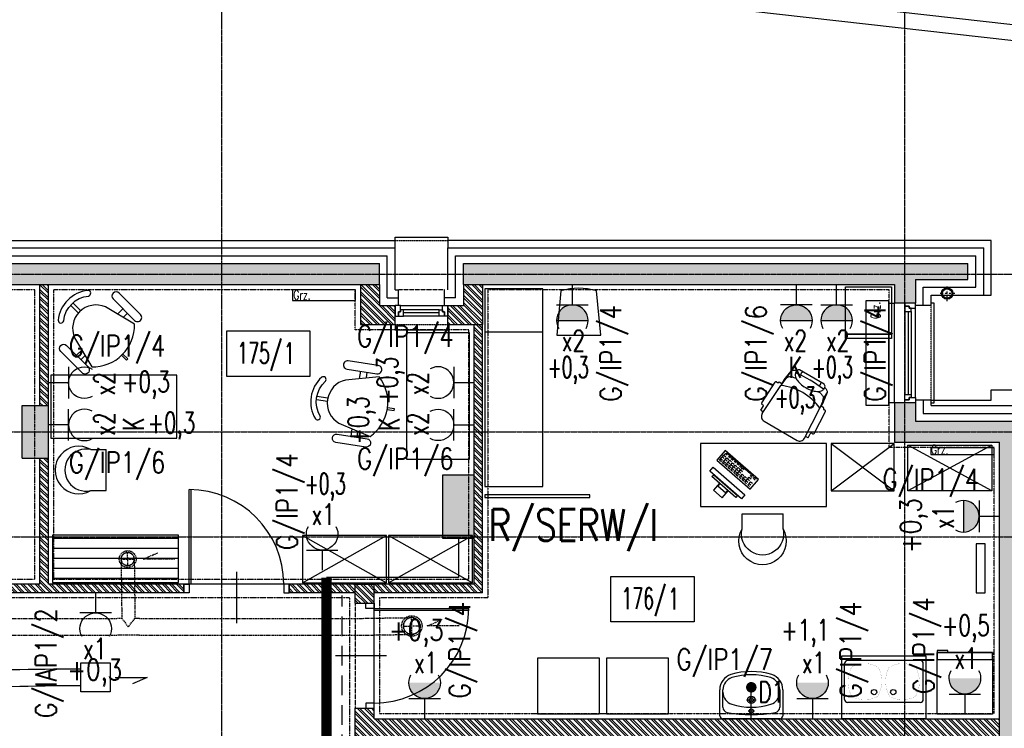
# Model space of a CAD drawing. Extents: x -7228 to 74941, y -112898 to 85621.
# Tile 542 of 635: x 61275 to 62212, y 39284 to 39958. Entities that reach past the tile are written whole.
import ezdxf
from ezdxf.enums import TextEntityAlignment as Align

# ---------------------------------------------------------------- set-up
doc = ezdxf.new("R2010")
doc.units = 0
for name, pattern in [('CENTER', [2, 1.25, -0.25, 0.25, -0.25]), ('DASHDOT', [1, 0.5, -0.25, 0, -0.25]), ('DASHED', [0.75, 0.5, -0.25]), ('DASHED2', [0.375, 0.25, -0.125]), ('DIVIDE', [31.75, 12.7, -6.35, 0, -6.35, 0, -6.35])]:
    doc.linetypes.add(name, pattern=pattern)
doc.layers.get('0').update_dxf_attribs({"color": 101, "linetype": 'CONTINUOUS'})
for name, color, linetype in [('Drz---drzwi', 5, 'CONTINUOUS'), ('E35', 6, 'CONTINUOUS'), ('E50', 3, 'CONTINUOUS'), ('E50kor', 3, 'CONTINUOUS'), ('Ins-co', 2, 'CONTINUOUS'), ('Ins-went', 141, 'CONTINUOUS'), ('Mkd-piony', 86, 'CONTINUOUS'), ('Okn---okna', 5, 'CONTINUOUS'), ('Opis-pom', 6, 'CONTINUOUS'), ('Opis_pom_ramka', 6, 'CONTINUOUS'), ('Os-osie glowne', 1, 'CENTER'), ('Pzt-chodniki', 8, 'CONTINUOUS'), ('Sc-beton', 7, 'CONTINUOUS'), ('Sc-beton-hatch', 86, 'CONTINUOUS'), ('Sc-cegla pustak', 42, 'CONTINUOUS'), ('Sc-cegla pustak-hatch', 8, 'CONTINUOUS'), ('Sc-drewno', 22, 'CONTINUOUS'), ('Sc-izolacja term-styropian', 151, 'STYROPIAN-KA'), ('Sc-kamien', 31, 'CONTINUOUS'), ('Sc-nadproza kon', 5, 'DASHED2'), ('Sc-silikat', 61, 'CONTINUOUS'), ('Suf-widok', 8, 'CONTINUOUS'), ('Wyp-kuchnia', 71, 'CONTINUOUS'), ('Wyp-meble', 155, 'CONTINUOUS'), ('Wyp-sanitar', 131, 'CONTINUOUS')]:
    doc.layers.add(name, color=color, linetype=linetype)
doc.styles.add('KA wymiar', font='romans.shx', dxfattribs={"width": 0.6})
doc.styles.add('ROMANS', font='romans', dxfattribs={"width": 0.85})
doc.linetypes.add('BATTING', pattern='A,0.0001,-0.1,[134,ltypeshp.shx,S=0.1,R=0,X=-0.1,Y=0],-0.2,[134,ltypeshp.shx,S=0.1,R=180,X=0.1,Y=0],-0.1', length=0.4001)
doc.linetypes.add('STYROPIAN-KA', pattern='A,0.0001,-0.1,[135,ltypeshp.shx,S=0.1,R=0,X=-0.1,Y=0],0,[135,ltypeshp.shx,S=0.1,R=180,X=0.1,Y=0],-0.1', length=0.2001)

# ---------------------------------------------------------------- blocks, each defined once
blk = doc.blocks.new('_0630_DRZWI_90')
at = {"ltscale": 7}
for p, q in [((5, 8), (5, 98)), ((6.8, 8), (6.8, 97.98))]:
    blk.add_line(p, q, dxfattribs=at)
at = {"ltscale": 25}
for p, q in [((50, 19.7), (50, -28.9)), ((5, 8), (0, 8)), ((0, 8), (5, 8)), ((0, 0), (0, 8)), ((5, 0), (0, 0)), ((5, 0), (0, 0)), ((95, 8), (5, 8)), ((5, 8), (5, 0)), ((95, 8), (95, 0)), ((100, 8), (95, 8)), ((95, 0), (100, 0)), ((95, 0), (100, 0)), ((100, 0), (100, 8))]:
    blk.add_line(p, q, dxfattribs=at)
at = {"ltscale": 7}
blk.add_arc((5, 8), 90, 0, 90, dxfattribs=at)
blk = doc.blocks.new('umywalka_60x45')
at = {"ltscale": 25}
for p, q in [((-27, 0), (27, 0)), ((-30, -27.72), (-30, -3)), ((3, -7.5), (-3, -7.5)), ((0, -4.5), (0, -10.5)), ((30, -3), (30, -27.72)), ((-27, -27.72), (-27, -11.03)), ((4.5, -18), (-4.5, -18)), ((0, -13.5), (0, -22.5)), ((27, -11.03), (27, -27.72))]:
    blk.add_line(p, q, dxfattribs=at)
for centre, radius in [((0, -7.5), 2), ((0, -18), 3.5), ((0, -18), 2)]:
    blk.add_circle(centre, radius, dxfattribs=at)
for centre, radius, start, end in [((27, -3), 3, 0, 90), ((-27, -3), 3, 90, 180), ((-22, -11.03), 5, 100.52627, 180), ((0, -129.43), 125.43, 79.47373, 100.52627), ((22, -11.03), 5, 0, 79.47373), ((-15, -25.28), 12, 107.3129, 180), ((0, -73.4), 62.4, 72.6871, 107.3129), ((15, -25.28), 12, 0, 72.6871), ((-15, -27.72), 15, 180, 252.6871), ((-15, -27.72), 12, 180, 252.6871), ((15, -27.72), 12, 287.3129, 0), ((15, -27.72), 15, 287.3129, 0), ((0, 20.4), 65.4, 252.6871, 287.3129), ((0, 20.4), 62.4, 252.6871, 287.3129)]:
    blk.add_arc(centre, radius, start, end, dxfattribs=at)
blk = doc.blocks.new('zle02_r')
for p, q in [((0, 60), (80, 60)), ((0, 0), (0, 60)), ((80, 60), (80, 0)), ((2.5, 41.5), (2.5, 7.5)), ((5.5, 44.5), (74.5, 44.5)), ((77.5, 41.5), (77.5, 7.5)), ((80, 0), (0, 0)), ((5.5, 4.5), (74.5, 4.5))]:
    blk.add_line(p, q)
at = {"const_width": 0.1}
for points in [[(9.817, 38.585, -0.2615524), (34.552, 38.585, -0.2548149), (35.07, 11.033, -0.276517), (9.817, 10.774, -0.2608079), (9.817, 38.585, -1.0083853)], [(70.555, 38.585, 0.2615524), (45.82, 38.585, 0.2548149), (45.302, 11.033, 0.276517), (70.555, 10.774, 0.2608079), (70.555, 38.585, 1.0083853)]]:
    blk.add_lwpolyline(points, format="xyb", dxfattribs=at)
for centre in [(31.057, 34.594), (49.315, 34.594)]:
    blk.add_circle(centre, 2.5)
for centre, start, end in [((5.5, 41.5), 90, 180), ((74.5, 41.5), 0, 90), ((5.5, 7.5), 180, 270), ((74.5, 7.5), 270, 0)]:
    blk.add_arc(centre, 3, start, end)
blk = doc.blocks.new('_fkhjgfkk')
for p, q in [((-18, -95), (-18, 0)), ((-18, 0), (-15, 0)), ((20, -95), (20, 0)), ((25, 0), (20, 0)), ((25, -95), (25, 0)), ((0, -90), (0, -5)), ((4, -8), (4, -87)), ((7, -8), (7, -87)), ((10, -8), (10, -87)), ((-15, -95), (-18, -95)), ((20, -95), (25, -95))]:
    blk.add_line(p, q)
at = {"linetype": 'DASHED2'}
blk.add_line((-15, -95), (-15, 0), dxfattribs=at)
for points in [[(0, -5), (0, 0), (10, 0), (10, -3), (6, -3), (6, -5)], [(4, -8), (4, -5), (6, -5), (6, -3), (10, -3), (10, -5), (10, -8)], [(0, -90), (0, -95), (10, -95), (10, -92), (6, -92), (6, -90)], [(4, -87), (4, -90), (6, -90), (6, -92), (10, -92), (10, -90), (10, -87)]]:
    blk.add_lwpolyline(points, close=True)
blk = doc.blocks.new('_LKHLOGKJLGJ')
for p, q in [((-50, 85), (-50, 88)), ((-50, 88), (0, 88)), ((0, 88), (0, 85)), ((-45, 23), (-5, 23)), ((-8, 19), (-42, 19)), ((-8, 16), (-42, 16)), ((-8, 13), (-42, 13)), ((-50, 5), (-50, 0)), ((-50, 0), (0, 0)), ((0, 0), (0, 5))]:
    blk.add_line(p, q)
at = {"linetype": 'DASHED2'}
for p, q in [((-50, 85), (0, 85)), ((-50, 5), (0, 5))]:
    blk.add_line(p, q, dxfattribs=at)
for points in [[(-45, 23), (-50, 23), (-50, 13), (-47, 13), (-47, 17), (-45, 17)], [(-42, 19), (-45, 19), (-45, 17), (-47, 17), (-47, 13), (-45, 13), (-42, 13)], [(-8, 19), (-5, 19), (-5, 17), (-3, 17), (-3, 13), (-5, 13), (-8, 13)], [(-5, 23), (0, 23), (0, 13), (-3, 13), (-3, 17), (-5, 17)]]:
    blk.add_lwpolyline(points, close=True)
blk = doc.blocks.new('_opis_pom_metka')
at = {"layer": 'Opis_pom_ramka'}
blk.add_lwpolyline([(-33.13, 0), (32.87, 0), (32.87, -36), (-33.13, -36)], close=True, dxfattribs=at)
at = {"style": 'KA wymiar', "width": 0.6}
blk.add_attdef('KO/', text='', height=16.8, dxfattribs=at).set_placement((3.45, -25.87), align=Align.RIGHT)
blk.add_attdef('NR', (3.8, -26.16), '', height=16.8, dxfattribs=at)
blk = doc.blocks.new('rs75')
at = {"layer": 'Mkd-piony', "color": 251, "linetype": 'DASHDOT', "ltscale": 3}
for p, q in [((4236.28, -1401.66), (4236.28, -1389.4)), ((4242.42, -1395.53), (4230.15, -1395.53))]:
    blk.add_line(p, q, dxfattribs=at)
at = {"layer": 'Mkd-piony', "color": 251, "ltscale": 10}
blk.add_circle((4236.28, -1395.53), 4.5, dxfattribs=at)
at = {"layer": 'Mkd-piony'}
blk.add_circle((4236.28, -1395.53), 3.75, dxfattribs=at)
blk = doc.blocks.new('lodówka electrolux')
at = {"layer": 'Wyp-meble'}
for points in [[(-52.5, 0), (0, 0), (0, 58.7), (-52.5, 58.7)], [(0, 0), (-52.5, 0), (-52.5, 6.62), (0, 6.62)], [(-52.5, 0), (-42.55, 0), (-42.55, -2.01), (-52.5, -2.01)]]:
    blk.add_lwpolyline(points, close=True, dxfattribs=at)
blk = doc.blocks.new('sof11_r')
for p, q in [((45.17, 39.11), (21.82, 37.98)), ((46.23, 38.16), (46.28, 37.16)), ((12.61, 30.34), (5.61, 30.34)), ((19.98, 34.88), (19.38, 34.85)), ((19.38, 34.85), (19.53, 31.85)), ((20.87, 36.93), (20.93, 35.93)), ((53.8, 33.56), (21.8, 31.85)), ((51.6, 36.44), (47.33, 36.22)), ((51.6, 36.44), (51.76, 33.45)), ((59.07, -7.89), (59.07, 28.56)), ((0, 23.76), (0, -3.09)), ((2, 25.76), (4.37, 25.76)), ((2, -5.09), (4.37, -5.09)), ((12.61, -9.66), (5.61, -9.66)), ((19.38, -14.18), (19.53, -11.18)), ((19.98, -14.21), (19.38, -14.18)), ((20.87, -16.26), (20.93, -15.26)), ((53.8, -12.88), (21.8, -11.18)), ((45.17, -18.43), (21.82, -17.31)), ((46.23, -17.49), (46.28, -16.49)), ((51.6, -15.77), (47.33, -15.54)), ((51.6, -15.77), (51.76, -12.78))]:
    blk.add_line(p, q)
for points in [[(2.23, 25.76, -0.030204), (2.78, 27.41, -0.097163), (4.32, 29.79, -0.203453), (5.61, 30.34, -0.203453)], [(8.71, 22.55, -0.01879), (8.95, 24.41, -0.054131), (9.78, 27.41, -0.097163), (11.32, 29.79, -0.203453), (12.61, 30.34, -0.203453)], [(4.37, -5.09, 0.184283), (6.75, -4.18, 0.102242), (9.43, -0.57, 0.061197), (10.93, 4.08, 0.047488), (11.52, 10.34, 0.047488), (10.93, 16.59, 0.061197), (9.43, 21.24, 0.102242), (6.75, 24.85, 0.184283), (4.37, 25.76, 0.184283)], [(2.23, -5.09, 0.030204), (2.78, -6.74, 0.097163), (4.32, -9.12, 0.203453), (5.61, -9.66, 0.203453)], [(8.71, -1.88, 0.01879), (8.95, -3.74, 0.054131), (9.78, -6.74, 0.097163), (11.32, -9.12, 0.203453), (12.61, -9.66, 0.203453)]]:
    blk.add_lwpolyline(points, format="xyb")
for centre, radius, start, end in [((21.87, 36.99), 1, 93.04478, 183.04478), ((45.23, 38.11), 1, 3.04478, 93.04478), ((18.77, -22.91), 54.85, 86.83081, 103.88055), ((21.41, 5.61), 26.24, 89.1562, 109.59965), ((68.33, 10.34), 51.27, 155.1826, 204.8174), ((19.93, 35.88), 1, 273.04478, 3.04478), ((47.28, 37.21), 1, 183.04478, 273.04478), ((54.07, 28.56), 5, 0, 93.04478), ((2, 23.76), 2, 90, 180), ((1.91, 14.05), 6.89, 73.91414, 106.08586), ((122.88, 10.34), 119.5, 172.58553, 187.41447), ((1.91, 6.62), 6.89, 253.91414, 286.08586), ((2, -3.09), 2, 180, 270), ((54.07, -7.89), 5, 266.95522, 0), ((18.77, 43.58), 54.85, 256.11945, 273.16919), ((21.41, 15.06), 26.24, 250.40035, 270.8438), ((19.93, -15.21), 1, 356.95522, 86.95522), ((21.87, -16.31), 1, 176.95522, 266.95522), ((45.23, -17.44), 1, 266.95522, 356.95522), ((47.28, -16.54), 1, 86.95522, 176.95522)]:
    blk.add_arc(centre, radius, start, end)
blk = doc.blocks.new('klawiatura do PC')
at = {"layer": 'Wyp-meble'}
blk.add_lwpolyline([(0, 0), (46.6, 0), (46.6, -13.5), (0, -13.5)], close=True, dxfattribs=at)
for points in [[(4.7, -1.7), (2.2, -1.7), (2.2, -8.7), (4.7, -8.7)], [(2.2, -3.8), (4.7, -3.8)], [(2.2, -6.2), (4.7, -6.2)], [(2.2, -8.7), (2.2, -11.2), (4.7, -11.2)], [(9, -1.7), (6.5, -1.7), (6.5, -8.7), (9, -8.7)], [(6.5, -3.8), (9, -3.8)], [(6.5, -6.2), (9, -6.2)], [(12.8, -1.7), (10.3, -1.7), (10.3, -8.7), (12.8, -8.7)], [(10.3, -3.8), (12.8, -3.8)], [(10.3, -6.2), (12.8, -6.2)], [(16.8, -1.7), (14.3, -1.7), (14.3, -8.7), (16.8, -8.7)], [(14.3, -3.8), (16.8, -3.8)], [(14.3, -6.2), (16.8, -6.2)], [(20.5, -1.7), (18.1, -1.7), (18.1, -8.7), (20.5, -8.7)], [(18.1, -3.8), (20.6, -3.8)], [(18.1, -6.2), (20.6, -6.2)], [(24.5, -1.7), (22, -1.7), (22, -8.7), (24.5, -8.7)], [(22, -3.8), (24.5, -3.8)], [(22, -6.2), (24.5, -6.2)], [(28.2, -1.7), (25.7, -1.7), (25.7, -8.7), (28.2, -8.7)], [(25.7, -3.8), (28.2, -3.8)], [(25.7, -6.2), (28.2, -6.2)], [(25.7, -8.7), (25.7, -11.2), (28.2, -11.2)], [(32.4, -1.7), (30, -1.7), (30, -6.2), (32.4, -6.2)], [(30, -3.8), (32.5, -3.8)], [(36.1, -1.7), (33.7, -1.7), (33.7, -6.2), (36.1, -6.2)], [(33.7, -3.8), (36.2, -3.8)], [(40.2, -1.7), (37.7, -1.7), (37.7, -8.7), (40.2, -8.7)], [(37.7, -3.8), (40.2, -3.8)], [(37.7, -6.2), (40.2, -6.2)], [(44.4, -1.7), (41.9, -1.7), (41.9, -6.2), (44.4, -6.2)], [(41.9, -3.8), (44.4, -3.8)], [(2.2, -12.7), (36.1, -12.7)], [(6.5, -11.2), (9.1, -11.2)], [(10.4, -11.2), (13, -11.2)], [(14.4, -11.2), (17, -11.2)], [(18.2, -11.2), (20.8, -11.2)], [(22.1, -11.2), (24.7, -11.2)], [(40.3, -10.6), (37.7, -10.6), (37.7, -12.5), (40.3, -12.5)], [(44.4, -10.6), (41.9, -10.6), (41.9, -12.5), (44.4, -12.5)]]:
    blk.add_lwpolyline(points, dxfattribs=at)
blk = doc.blocks.new('monitor')
at = {"layer": 'Wyp-meble'}
for points in [[(14.34, -37.34), (19, -35.55), (4.67, 1.79), (0, 0)], [(17.21, -30.88), (19.55, -29.99), (8.79, -1.98), (6.46, -2.88)], [(12.15, -10.73), (20.33, -7.58), (24.37, -18.1), (16.19, -21.24)], [(12.38, -11.32), (15.06, -10.28), (18.65, -19.62), (15.96, -20.65)]]:
    blk.add_lwpolyline(points, close=True, dxfattribs=at)
blk = doc.blocks.new('W046')
for p, q in [((0, 20.9), (0, 0)), ((56.2, 20.9), (56.2, 0)), ((0, 0), (56.2, 0))]:
    blk.add_line(p, q)
for centre, radius, start, end in [((28.1, 37.4), 32.6, 329.5569, 210.4431), ((28.1, 27.7), 28.9, 346.3666, 193.6334)]:
    blk.add_arc(centre, radius, start, end)
blk = doc.blocks.new('f003')
for p, q in [((-1.57, 74.64), (-1.57, 64.11)), ((1.57, 74.64), (1.57, 64.11))]:
    blk.add_line(p, q)
for points in [[(-16.72, 68.75, -0.355253), (16.72, 68.75, 0.881097), (20.07, 72.87, 0.355253), (-20.07, 72.87, 0.881097)], [(-28.78, 18.9, 0.427449), (28.78, 18.9), (20.81, 50.02, 0.679656), (-20.81, 50.02)], [(-31.3, 21.37, -1), (-39.3, 21.37), (-39.3, 50.18, -1), (-31.3, 50.18)], [(31.3, 21.37, 1), (39.3, 21.37), (39.3, 50.18, 1), (31.3, 50.18)]]:
    blk.add_lwpolyline(points, format="xyb", close=True)
for points in [[(-24.15, 36.98), (-31.3, 36.98)], [(-31.3, 31.03), (-25.68, 31.03)], [(24.15, 36.98), (31.3, 36.98)], [(31.3, 31.03), (25.68, 31.03)], [(-0.85, 6.61), (-0.85, 0), (0.85, 0), (0.85, 6.61)]]:
    blk.add_lwpolyline(points)
blk = doc.blocks.new('A$C5F631330')
at = {"layer": 'Wyp-meble'}
h = blk.add_hatch(dxfattribs=at)
h.set_pattern_fill('LINE', color=256, scale=3, style=0)
h.set_pattern_definition([(0, (414943.174, -25837.967), (0, 9.525), [])])
h.paths.add_polyline_path([(10508.9, 4936.58), (10508.9, 4891.58), (10628.9, 4891.58), (10628.9, 4936.58)])
for p, q in [((10920.36, 5130.01), (10975.36, 5130.01)), ((11249.75, 5023.9), (11309.75, 4978.9)), ((11249.75, 4978.9), (11309.75, 5023.9)), ((11402.74, 5022.4), (11322.74, 4978.9)), ((11402.74, 4978.9), (11322.74, 5022.4)), ((10746.85, 4936.43), (10826.85, 4891.43)), ((10746.85, 4891.43), (10826.85, 4936.43)), ((10828.6, 4936.43), (10908.6, 4891.43)), ((10828.6, 4891.43), (10908.6, 4936.43))]:
    blk.add_line(p, q, dxfattribs=at)
for points in [[(11263.35, 5172.84), (11307.35, 5172.84), (11307.35, 5127.84), (11263.35, 5127.84)], [(10975.36, 4983.01), (10975.36, 5171.01), (10920.36, 5171.01), (10920.36, 4983.01)], [(10845.72, 5129.11), (10845.72, 5009.11), (10905.72, 5009.11), (10905.72, 5129.11)], [(11307.35, 5123.59), (11263.35, 5123.59), (11263.35, 5127.84), (11307.35, 5127.84)], [(10507.22, 5028.81), (10627.22, 5028.81), (10627.22, 5088.81), (10507.22, 5088.81)], [(11249.75, 5023.9), (11249.75, 4978.9), (11309.75, 4978.9), (11309.75, 5023.9)], [(11402.74, 4978.9), (11322.74, 4978.9), (11322.74, 5022.4), (11402.74, 5022.4)], [(10920.36, 4975.07), (10920.36, 4972.57), (11020.36, 4972.57), (11020.36, 4975.07)], [(10508.9, 4936.58), (10508.9, 4891.58), (10628.9, 4891.58), (10628.9, 4936.58)], [(10746.85, 4891.43), (10826.85, 4891.43), (10826.85, 4936.43), (10746.85, 4936.43)], [(10828.6, 4891.43), (10908.6, 4891.43), (10908.6, 4936.43), (10828.6, 4936.43)], [(11387.9, 4928.5), (11387.9, 4882), (11396.4, 4882), (11396.4, 4928.5)], [(11029.42, 4766.69), (11029.42, 4819.69), (10970.42, 4819.69), (10970.42, 4766.69)], [(11095, 4766.69), (11095, 4819.69), (11036, 4819.69), (11036, 4766.69)]]:
    blk.add_lwpolyline(points, close=True, dxfattribs=at)
blk.add_lwpolyline([(10988.68, 5126.98), (11030.78, 5126.98), (11026.49, 5169.09, 0.146016), (10992.7, 5169.09)], format="xyb", close=True, dxfattribs=at)
blk.add_lwpolyline([(11125.49, 5023.9), (11125.49, 4963.9), (11245.49, 4963.9), (11245.49, 5023.9), (11125.49, 5023.9)], dxfattribs=at)
for name, p, rotation in [('f003', (10579.97, 5103.71), 44.96989972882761), ('f003', (10834.08, 5056.11), 81.31794638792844), ('sof11_r', (11222.51, 5092.25), 239.7635148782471)]:
    blk.add_blockref(name, p, dxfattribs=dict(at, rotation=rotation))
for name, p, xscale, yscale, zscale, rotation in [('W046', (10559.88, 4979.17, -2), 0.6929999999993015, 0.6929999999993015, 0.6930000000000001, 90), ('klawiatura do PC', (11141.15, 5008.14), -0.9000000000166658, 0.8999999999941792, 0.9, 138.9334507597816), ('W046', (11165.09, 4957.04, -2), -0.6929999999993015, 0.6929999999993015, 0.6930000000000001, 180)]:
    blk.add_blockref(name, p, dxfattribs=dict(at, xscale=xscale, yscale=yscale, zscale=zscale, rotation=rotation))
at = {"layer": 'Wyp-meble', "xscale": -1}
for name, p, rotation in [('monitor', (11137.6, 5001.28), 69.9367676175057), ('lodówka electrolux', (11403.32, 4825.05), 180)]:
    blk.add_blockref(name, p, dxfattribs=dict(at, rotation=rotation))
blk = doc.blocks.new('g2')
at = {"layer": 'E35'}
blk.add_line((15, 19.27), (-15, 19.27), dxfattribs=at)
blk.add_arc((0, 34.27), 15, 150, 30, dxfattribs=at)
at = {"layer": 'E50'}
blk.add_line((0, 19.27), (0, 0), dxfattribs=at)

msp = doc.modelspace()

# ---------------------------------------------------------------- hatches: boundary and pattern name
at = {"layer": 'E35'}
for points in [[(61816.191, 39672.202, 1), (61786.191, 39672.202)], [(62029.293, 39672.202, 1), (61999.293, 39672.202)], [(62067.574, 39672.202, 1), (62037.574, 39672.202)], [(62173.277, 39471.166, 1), (62173.277, 39501.166)], [(62189.621, 39332.095), (62159.621, 39332.095, 1)], [(61675.506, 39327.742), (61645.506, 39327.742, 1)], [(62044.62, 39327.742), (62014.62, 39327.742, 1)]]:
    msp.add_hatch(color=256, dxfattribs=at).paths.add_polyline_path(points)
at = {"layer": 'E50'}
msp.add_hatch(color=256, dxfattribs=at).paths.add_polyline_path([(61707.547, 39525.364), (61677.547, 39525.364), (61677.547, 39465.364), (61707.547, 39465.364)])
at = {"layer": 'Sc-beton-hatch'}
h = msp.add_hatch(dxfattribs=at)
h.set_pattern_fill('ANSI33', color=256, style=0)
h.paths.add_polyline_path([(61374.547, 39046.472), (61374.547, 39066.472), (61320.547, 39066.472), (61320.547, 39046.472)])
h.paths.add_polyline_path([(61277.547, 39541.472), (61302.547, 39541.472), (61302.547, 39591.472), (61277.547, 39591.472)])
h.paths.add_polyline_path([(61197.547, 39726.472), (61197.547, 39706.472), (61617.547, 39706.472), (61617.547, 39726.472)])
h.paths.add_polyline_path([(61117.547, 39706.472), (61117.547, 39726.472), (60637.547, 39726.472), (60637.547, 39711.472), (60687.547, 39711.472), (60687.547, 39688.972), (60707.547, 39688.972), (60707.547, 39706.472)])
h.paths.add_polyline_path([(61697.547, 39726.472), (61697.547, 39706.472), (62107.547, 39706.472), (62107.547, 39688.972), (62127.547, 39688.972), (62127.547, 39711.472), (62177.547, 39711.472), (62177.547, 39726.472)])
h = msp.add_hatch(dxfattribs=at)
h.set_pattern_fill('ANSI33', color=256, style=0)
h.paths.add_polyline_path([(62207.547, 39556.472), (62207.547, 39066.472), (62185.547, 39066.472), (62185.547, 39046.472), (62207.547, 39046.472), (62207.547, 38991.472), (62227.547, 38991.472), (62227.547, 39556.472), (62542.547, 39556.472), (62542.547, 38986.472), (62562.547, 38986.472), (62562.547, 39576.472), (62127.547, 39576.472), (62127.547, 39593.972), (62107.547, 39593.972), (62107.547, 39556.472)])
at = {"layer": 'Sc-cegla pustak-hatch'}
h = msp.add_hatch(dxfattribs=at)
h.set_pattern_fill('ANSI32', color=256, scale=0.5, angle=90, style=0)
h.paths.add_polyline_path([(62207.547, 39293.472), (61612.547, 39293.472), (61612.547, 39303.472), (61594.547, 39303.472), (61594.547, 39214.472), (61612.547, 39214.472), (61612.547, 39275.472), (62107.547, 39275.472), (62107.547, 39066.472), (62125.547, 39066.472), (62125.547, 39275.472), (62207.547, 39275.472)])
h.paths.add_polyline_path([(61704.547, 39098.472), (61612.547, 39098.472), (61612.547, 39114.472), (61594.547, 39114.472), (61594.547, 39066.472), (61594.547, 39046.472), (61612.547, 39046.472), (61612.547, 39066.472), (61605.047, 39066.472), (61605.047, 39073.972), (61612.547, 39073.972), (61612.547, 39080.472), (61686.547, 39080.472), (61686.547, 39066.472), (61704.547, 39066.472)])
h.paths.add_polyline_path([(61100.547, 39303.472), (61082.547, 39303.472), (61082.547, 39293.472), (60607.547, 39293.472), (60607.547, 39275.472), (61082.547, 39275.472), (61082.547, 39176.472), (61100.547, 39176.472)])
h.paths.add_polyline_path([(61100.547, 39421.472), (61082.547, 39421.472), (61082.547, 39403.472), (61100.547, 39403.472)])
h.paths.add_polyline_path([(61100.547, 39076.472), (61082.547, 39076.472), (61082.547, 39066.472), (61100.547, 39066.472)])
h.paths.add_polyline_path([(61612.547, 39421.472), (61594.547, 39421.472), (61594.547, 39403.472), (61612.547, 39403.472)])
h.paths.add_polyline_path([(61632.547, 39686.472), (61617.547, 39686.472), (61617.547, 39706.472), (61599.547, 39706.472), (61599.547, 39668.472), (61632.547, 39668.472)])
h.paths.add_polyline_path([(61715.547, 39706.472), (61697.547, 39706.472), (61697.547, 39686.472), (61682.547, 39686.472), (61682.547, 39668.472), (61715.547, 39668.472)])
h.paths.add_polyline_path([(61215.547, 39706.472), (61197.547, 39706.472), (61197.547, 39686.472), (61182.547, 39686.472), (61182.547, 39668.472), (61215.547, 39668.472)])
h.paths.add_polyline_path([(61132.547, 39686.472), (61117.547, 39686.472), (61117.547, 39706.472), (61099.547, 39706.472), (61099.547, 39668.472), (61132.547, 39668.472)])
h = msp.add_hatch(dxfattribs=at)
h.set_pattern_fill('ANSI32', color=256, scale=0.5, angle=90, style=0)
h.paths.add_polyline_path([(61302.547, 39706.472), (61294.547, 39706.472), (61294.547, 39591.472), (61302.547, 39591.472)])
h.paths.add_polyline_path([(61163.547, 39421.472), (61100.547, 39421.472), (61100.547, 39413.472), (61163.547, 39413.472)])
h.paths.add_polyline_path([(61082.547, 39421.472), (60915.547, 39421.472), (60915.547, 39706.472), (60907.547, 39706.472), (60907.547, 39413.472), (61082.547, 39413.472)])
h.paths.add_polyline_path([(60707.547, 39556.472), (60699.547, 39556.472), (60699.547, 39539.472), (60607.547, 39539.472), (60607.547, 39531.472), (60707.547, 39531.472)])
h.paths.add_polyline_path([(60640.547, 39087.472), (60632.547, 39087.472), (60632.547, 39066.472), (60640.547, 39066.472)])
h = msp.add_hatch(dxfattribs=at)
h.set_pattern_fill('ANSI32', color=256, scale=0.5, angle=90, style=0)
h.paths.add_polyline_path([(61715.547, 39668.472), (61707.547, 39668.472), (61707.547, 39421.472), (61612.547, 39421.472), (61612.547, 39413.472), (61715.547, 39413.472)])
h.paths.add_polyline_path([(61594.547, 39421.472), (61531.547, 39421.472), (61531.547, 39413.472), (61594.547, 39413.472)])
h.paths.add_polyline_path([(61431.547, 39421.472), (61302.547, 39421.472), (61302.547, 39541.472), (61294.547, 39541.472), (61294.547, 39421.472), (61263.547, 39421.472), (61263.547, 39413.472), (61431.547, 39413.472)])

# ---------------------------------------------------------------- linework, layer by layer
at = {"layer": 'E35'}
for p, q in [((61786.191, 39672.202), (61816.191, 39672.202)), ((61999.293, 39672.202), (62029.293, 39672.202)), ((62037.574, 39672.202), (62067.574, 39672.202)), ((62173.277, 39501.166), (62173.277, 39471.166)), ((61971.403, 39293.472), (61971.403, 39323.472))]:
    msp.add_line(p, q, dxfattribs=at)
at = {"layer": 'E35', "const_width": 5}
msp.add_lwpolyline([(61971.403, 39325.972, 1), (61971.403, 39320.972, 1)], format="xyb", close=True, dxfattribs=at)
at = {"layer": 'E50'}
msp.add_lwpolyline([(61677.547, 39525.364), (61677.547, 39465.364), (61707.547, 39465.364), (61707.547, 39525.364)], close=True, dxfattribs=at)
at = {"layer": 'E50kor'}
for p, q in [((61692.684, 39465.674), (61692.684, 39427.758)), ((61692.684, 39427.758), (61567.192, 39427.758))]:
    msp.add_line(p, q, dxfattribs=at)
at = {"layer": 'E50kor', "linetype": 'DASHED2', "ltscale": 75}
msp.add_line((61582.192, 38837.807), (61582.192, 39410.916), dxfattribs=at)
at = {"layer": 'E50kor', "const_width": 10}
msp.add_lwpolyline([(61567.192, 38852.807), (61567.192, 39427.758)], dxfattribs=at)
at = {"layer": 'Ins-co'}
for points in [[(61534.902, 39701.376), (61534.902, 39691.376), (61594.902, 39691.376), (61594.902, 39701.376)], [(62080.816, 39691.472), (62101.816, 39691.472), (62101.816, 39591.472), (62080.816, 39591.472)], [(62142.341, 39551.286), (62142.341, 39544.886), (62202.341, 39544.886), (62202.341, 39551.286)]]:
    msp.add_lwpolyline(points, close=True, dxfattribs=at)
at = {"layer": 'Ins-went', "linetype": 'DASHED', "ltscale": 2}
for p, q in [((61371.762, 39445.35), (61384.261, 39445.505)), ((61378.09, 39439.178), (61377.934, 39451.677)), ((61146.158, 39388.927), (61367.958, 39388.927)), ((61372.408, 39388.927), (61367.958, 39388.927)), ((61372.408, 39388.927), (61378.658, 39380.927)), ((61378.658, 39380.927), (61384.908, 39388.927)), ((61389.358, 39388.927), (61384.908, 39388.927)), ((61389.358, 39388.927), (61594.558, 39388.927)), ((61648.546, 39373.799), (61648.158, 39389.794)), ((61640.355, 39381.602), (61656.35, 39381.99)), ((61146.158, 39372.927), (61367.958, 39372.927)), ((61389.358, 39372.927), (61367.958, 39372.927)), ((61389.358, 39372.927), (61594.558, 39372.927))]:
    msp.add_line(p, q, dxfattribs=at)
at = {"layer": 'Ins-went', "ltscale": 2}
for p, q in [((61333.54, 39340.86), (61315.59, 39340.86)), ((61333.54, 39324.86), (61315.59, 39324.86))]:
    msp.add_line(p, q, dxfattribs=at)
at = {"layer": 'Ins-went', "linetype": 'DASHED', "ltscale": 2}
for points in [[(61422.93, 39445.428), (61392.692, 39445.428), (61406.706, 39451.45)], [(61693.271, 39381.796), (61663.033, 39381.796), (61677.046, 39387.819)]]:
    msp.add_lwpolyline(points, dxfattribs=at)
at = {"layer": 'Ins-went', "ltscale": 2}
msp.add_lwpolyline([(61333.54, 39346.71), (61361.24, 39346.71), (61361.24, 39319.01), (61333.54, 39319.01)], close=True, dxfattribs=at)
msp.add_lwpolyline([(61366.24, 39332.86), (61396.478, 39332.86), (61382.464, 39326.837)], dxfattribs=at)
at = {"layer": 'Ins-went', "linetype": 'DASHED', "ltscale": 2}
for centre, radius in [((61378.012, 39445.428), 8), ((61378.012, 39445.428), 6.25), ((61648.352, 39381.796), 9.75), ((61648.352, 39381.796), 8)]:
    msp.add_circle(centre, radius, dxfattribs=at)
for centre, radius, start, end in [((61378.012, 39445.428), 6.25, 0.711654, 180.711654), ((61378.012, 39445.428), 6.25, 180.711654, 0.711654), ((61648.352, 39381.796), 8, 91.388484, 271.388484), ((61648.352, 39381.796), 8, 271.388484, 91.388484)]:
    msp.add_arc(centre, radius, start, end, dxfattribs=at)
for points in [[(61371.762, 39445.35), (61372.408, 39388.927)], [(61384.261, 39445.505), (61384.908, 39388.927)], [(61594.558, 39388.927), (61648.158, 39389.794)], [(61594.558, 39372.927), (61648.546, 39373.799)]]:
    msp.add_spline(points, degree=3, dxfattribs=at)
at = {"layer": 'Ins-went', "ltscale": 2}
for points in [[(61315.59, 39340.86), (61186.502, 39338.394)], [(61315.59, 39324.86), (61186.502, 39322.394)]]:
    msp.add_spline(points, degree=3, dxfattribs=at)
at = {"layer": 'Os-osie glowne'}
for points in [[(61467.547, 34021.472), (61467.547, 39998.472)], [(62117.547, 34021.472), (62117.547, 39998.472)], [(50700.047, 39716.472), (62792.547, 39716.472)], [(50700.047, 39566.472), (62792.547, 39566.472)], [(50700.047, 39466.472), (62792.547, 39466.472)]]:
    msp.add_lwpolyline(points, dxfattribs=at)
at = {"layer": 'Pzt-chodniki'}
for points in [[(54397.525, 40073.4), (58507.799, 40362.907, -0.0456083), (58598.807, 40361.01), (62414.898, 39931.858, -0.3817806), (62592.547, 39733.111), (62592.547, 39606.472)], [(54410.546, 40059.28), (58508.853, 40347.944, -0.0456083), (58597.131, 40346.104), (62413.222, 39916.952, -0.3817806), (62577.547, 39733.111), (62577.547, 39606.472)]]:
    msp.add_lwpolyline(points, format="xyb", dxfattribs=at)
at = {"layer": 'Sc-beton'}
msp.add_line((61302.547, 39541.472), (61302.547, 39591.472), dxfattribs=at)
for points in [[(61197.547, 39726.472), (61617.547, 39726.472)], [(61617.547, 39706.472), (61617.547, 39726.472)], [(61697.547, 39726.472), (62177.547, 39726.472)], [(61697.547, 39706.472), (61697.547, 39726.472)], [(62177.547, 39711.472), (62177.547, 39726.472)], [(61197.547, 39706.472), (61617.547, 39706.472)], [(61697.547, 39706.472), (62107.547, 39706.472)], [(62107.547, 39706.472), (62107.547, 39688.972)], [(62127.547, 39711.472), (62177.547, 39711.472)], [(62127.547, 39711.472), (62127.547, 39688.972)], [(62127.547, 39688.972), (62107.547, 39688.972)], [(62127.547, 39593.972), (62107.547, 39593.972)], [(62107.547, 39593.972), (62107.547, 39556.472)], [(62127.547, 39593.972), (62127.547, 39576.472)], [(61277.547, 39541.472), (61277.547, 39591.472)], [(61277.547, 39591.472), (61302.547, 39591.472)], [(62127.547, 39576.472), (62562.547, 39576.472)], [(62107.547, 39556.472), (62207.547, 39556.472)], [(62207.547, 39066.472), (62207.547, 39556.472)], [(61277.547, 39541.472), (61302.547, 39541.472)]]:
    msp.add_lwpolyline(points, dxfattribs=at)
at = {"layer": 'Sc-cegla pustak'}
for points in [[(61599.547, 39706.472), (61599.547, 39668.472)], [(61617.547, 39706.472), (61617.547, 39686.472)], [(61697.547, 39706.472), (61697.547, 39686.472)], [(61715.547, 39706.472), (61715.547, 39668.472)], [(61617.547, 39686.472), (61632.547, 39686.472)], [(61632.547, 39668.472), (61632.547, 39686.472)], [(61682.547, 39686.472), (61697.547, 39686.472)], [(61682.547, 39668.472), (61682.547, 39686.472)], [(61599.547, 39668.472), (61632.547, 39668.472)], [(61682.547, 39668.472), (61715.547, 39668.472)], [(61594.547, 39403.472), (61594.547, 39421.472)], [(61594.547, 39421.472), (61612.547, 39421.472)], [(61612.547, 39403.472), (61612.547, 39421.472)], [(61594.547, 39403.472), (61612.547, 39403.472)], [(61594.547, 39214.472), (61594.547, 39303.472)], [(61594.547, 39303.472), (61612.547, 39303.472)], [(61612.547, 39293.472), (61612.547, 39303.472)], [(61612.547, 39293.472), (62207.547, 39293.472)]]:
    msp.add_lwpolyline(points, dxfattribs=at)
at = {"layer": 'Sc-drewno'}
msp.add_lwpolyline([(62142.547, 39596.472), (62199.547, 39596.472), (62199.547, 39606.472), (62592.547, 39606.472)], dxfattribs=at)
at = {"layer": 'Sc-izolacja term-styropian', "linetype": 'ByBlock'}
for points in [[(61182.547, 39741.472), (61632.547, 39741.472)], [(61632.547, 39701.472), (61632.547, 39741.472)], [(61682.547, 39741.472), (62192.547, 39741.472)], [(61682.547, 39701.472), (61682.547, 39741.472)], [(62192.547, 39696.472), (62192.547, 39741.472)], [(61632.547, 39701.472), (61635.547, 39701.472)], [(61635.547, 39686.472), (61635.547, 39701.472)], [(61679.547, 39686.472), (61679.547, 39701.472)], [(62142.547, 39696.472), (62192.547, 39696.472)], [(62142.547, 39686.472), (62142.547, 39696.472)], [(62142.547, 39686.472), (62127.547, 39686.472)], [(62142.547, 39596.472), (62127.547, 39596.472)], [(62142.547, 39591.472), (62142.547, 39596.472)], [(62142.547, 39591.472), (62577.547, 39591.472)]]:
    msp.add_lwpolyline(points, dxfattribs=at)
at = {"layer": 'Sc-izolacja term-styropian', "linetype": 'BATTING', "ltscale": 0.35}
for points in [[(61190.047, 39733.972), (61625.047, 39733.972)], [(61625.047, 39693.972), (61625.047, 39733.972)], [(61690.047, 39733.972), (62185.047, 39733.972)], [(61690.047, 39693.972), (61690.047, 39733.972)], [(62185.047, 39703.972), (62185.047, 39733.972)], [(62135.047, 39703.972), (62185.047, 39703.972)], [(62135.047, 39686.472), (62135.047, 39703.972)], [(61625.047, 39693.972), (61635.547, 39693.972)], [(61690.047, 39693.972), (61679.547, 39693.972)], [(62135.047, 39596.472), (62135.047, 39583.972)], [(62135.047, 39583.972), (62570.047, 39583.972)]]:
    msp.add_lwpolyline(points, dxfattribs=at)
at = {"layer": 'Sc-kamien'}
for p, q in [((62199.547, 39748.472), (61682.547, 39748.472)), ((61682.547, 39748.472), (61682.547, 39741.472)), ((62199.547, 39696.472), (62199.547, 39748.472))]:
    msp.add_line(p, q, dxfattribs=at)
for points in [[(61182.547, 39748.472), (61632.547, 39748.472)], [(61632.547, 39741.472), (61632.547, 39748.472)], [(62192.547, 39696.472), (62199.547, 39696.472)]]:
    msp.add_lwpolyline(points, dxfattribs=at)
at = {"layer": 'Sc-nadproza kon', "linetype": 'DASHDOT', "ltscale": 0.5}
for points in [[(61679.547, 39701.472), (61635.547, 39701.472)], [(61594.547, 39403.472), (61594.547, 39303.472)]]:
    msp.add_lwpolyline(points, dxfattribs=at)
at = {"layer": 'Sc-silikat'}
for points in [[(61294.547, 39591.472), (61294.547, 39706.472)], [(61302.547, 39591.472), (61302.547, 39706.472)], [(61707.547, 39421.472), (61707.547, 39668.472)], [(61715.547, 39413.472), (61715.547, 39668.472)], [(61294.547, 39421.472), (61294.547, 39541.472)], [(61302.547, 39421.472), (61302.547, 39541.472)], [(61294.547, 39421.472), (61263.547, 39421.472)], [(61431.547, 39421.472), (61302.547, 39421.472)], [(61431.547, 39421.472), (61431.547, 39413.472)], [(61594.547, 39421.472), (61531.547, 39421.472)], [(61531.547, 39421.472), (61531.547, 39413.472)], [(61707.547, 39421.472), (61612.547, 39421.472)], [(61431.547, 39413.472), (61263.547, 39413.472)], [(61594.547, 39413.472), (61531.547, 39413.472)], [(61715.547, 39413.472), (61612.547, 39413.472)]]:
    msp.add_lwpolyline(points, dxfattribs=at)
at = {"layer": 'Suf-widok', "linetype": 'DIVIDE', "ltscale": 0.02}
for points in [[(60920.547, 39701.472), (60920.547, 39426.472), (61289.547, 39426.472), (61289.547, 39701.472), (61220.547, 39701.472), (61220.547, 39663.472), (61094.547, 39663.472), (61094.547, 39701.472)], [(61307.547, 39701.472), (61307.547, 39426.472), (61702.547, 39426.472), (61702.547, 39663.472), (61594.547, 39663.472), (61594.547, 39701.472)], [(61720.547, 39701.472), (61720.547, 39408.472), (61617.547, 39408.472), (61617.547, 39298.472), (62202.547, 39298.472), (62202.547, 39551.472), (62102.547, 39551.472), (62102.547, 39701.472)], [(60612.547, 39041.472), (60612.547, 38831.472), (62202.547, 38831.472), (62202.547, 39041.318), (61589.547, 39041.318), (61589.547, 39408.472), (61105.547, 39408.472), (61105.547, 39041.472)]]:
    msp.add_lwpolyline(points, close=True, dxfattribs=at)

# ---------------------------------------------------------------- block references
msp.add_blockref('A$C5F631330', (50797.547, 34531.472))
at = {"layer": 'Drz---drzwi'}
msp.add_blockref('_0630_DRZWI_90', (61431.547, 39413.472), dxfattribs=at)
at = {"layer": 'Drz---drzwi', "rotation": 270}
msp.add_blockref('_0630_DRZWI_90', (61604.547, 39403.472), dxfattribs=at)
at = {"layer": 'E35'}
for p, rotation in [((61801.191, 39706.472), 179.9999999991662), ((62052.574, 39706.472), 179.9999999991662), ((61707.547, 39613.339), 90), ((61302.547, 39573.049), 270), ((62207.547, 39486.166), 89.99999999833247)]:
    msp.add_blockref('g2', p, dxfattribs=dict(at, rotation=rotation))
at = {"layer": 'E35', "xscale": -1}
for p, rotation in [((62014.293, 39706.472), 180.0000000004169), ((61302.547, 39613.182), 270.0000000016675), ((61707.547, 39573.049), 90), ((61347.547, 39413.472), 180.0000000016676)]:
    msp.add_blockref('g2', p, dxfattribs=dict(at, rotation=rotation))
for p in [(61563.047, 39434.775), (61660.506, 39293.472), (62029.62, 39293.472), (62174.621, 39297.824)]:
    msp.add_blockref('g2', p, dxfattribs=at)
at = {"layer": 'Mkd-piony', "xscale": 1.200000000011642, "yscale": 1.200000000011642, "zscale": 1.2, "rotation": 1.945447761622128e-08}
msp.add_blockref('rs75', (57074.202, 41372.7), dxfattribs=at)
at = {"layer": 'Okn---okna'}
msp.add_blockref('_LKHLOGKJLGJ', (61682.547, 39663.472), dxfattribs=at)
at = {"layer": 'Okn---okna', "xscale": -1}
msp.add_blockref('_fkhjgfkk', (62127.547, 39688.972), dxfattribs=at)
at = {"layer": 'Opis-pom'}
ref = msp.add_blockref('_opis_pom_metka', (61511.954, 39662.381), dxfattribs=dict(at, xscale=1.2, yscale=1.2, zscale=1.2))
ref.add_attrib('KO/', '175/', dxfattribs={"layer": '0', "height": 20.16, "style": 'KA wymiar', "width": 0.6}).set_placement((61524.727, 39631.339), align=Align.RIGHT)
ref.add_attrib('NR', '1', (61526.718, 39630.983), dxfattribs={"layer": '0', "height": 20.16, "style": 'KA wymiar', "width": 0.6})
ref = msp.add_blockref('_opis_pom_metka', (61877.5, 39428.979), dxfattribs=dict(at, xscale=1.2, yscale=1.2, zscale=1.2))
ref.add_attrib('KO/', '176/', dxfattribs={"layer": '0', "height": 20.16, "style": 'KA wymiar', "width": 0.6}).set_placement((61890.273, 39397.938), align=Align.RIGHT)
ref.add_attrib('NR', '1', (61892.264, 39397.582), dxfattribs={"layer": '0', "height": 20.16, "style": 'KA wymiar', "width": 0.6})
at = {"layer": 'Wyp-kuchnia', "rotation": 180}
msp.add_blockref('zle02_r', (62137.547, 39353.472), dxfattribs=at)
at = {"layer": 'Wyp-sanitar', "rotation": 180}
msp.add_blockref('umywalka_60x45', (61971.403, 39293.472), dxfattribs=at)

# ---------------------------------------------------------------- texts
at = {"layer": 'E35', "style": 'ROMANS'}
for s, rotation, width, p in [('G/IP1/4', 90, 0.8, (61839.09, 39641.11)), ('G/IP1/6', 90, 0.8, (61977.242, 39641.11)), ('G/IP1/4', 90, 0.8, (62090.472, 39641.11)), ('G/IP1/4', 0, 0.8, (61642.186, 39655.999)), ('G/IP1/4', 360, 0.8, (61367.909, 39646.801)), ('x2', 360, 0.7, (61802.122, 39653.14)), ('x2', 360, 0.7, (62053.505, 39653.14)), ('+0,3', 90, 0.7, (61628.257, 39615.048)), ('+0,3', 360, 0.6, (61797.156, 39624.901)), ('+0,3', 360, 0.6, (62048.539, 39624.901)), ('+0,3', 0, 0.7, (61395.458, 39611.036)), ('x2', 90, 0.7, (61654.215, 39612.407)), ('x2', 90, 0.7, (61355.88, 39612.25)), ('+0,3', 360, 0.6, (62013.152, 39596.097)), ('+0,3', 90, 0.7, (61600.628, 39577.316)), ('x2', 90, 0.7, (61355.88, 39573.981)), ('K', 90, 0.7, (61383.524, 39573.981)), ('K', 90, 0.7, (61626.571, 39573.981)), ('x2', 90, 0.7, (61654.215, 39573.981)), ('G/IP1/6', 0, 0.8, (61367.909, 39535.993)), ('G/IP1/6', 360, 0.8, (61642.186, 39539.575)), ('G/IP1/4', 90, 0.8, (61531.07, 39500.137)), ('G/IP1/4', 0, 0.8, (62142.186, 39519.785)), ('+0,3', 90, 0.8, (62125.976, 39477.32)), ('x1', 90, 0.7, (62154.215, 39485.234)), ('G/IP1/4', 90, 0.8, (62136.945, 39363.186)), ('G/IAP1/2', 90, 0.8, (61301.652, 39346.487)), ('G/IP1/4', 90, 0.8, (61695.32, 39358.834)), ('G/IP1/4', 90, 0.8, (62067.351, 39358.834)), ('x1', 0, 0.7, (61346.616, 39360.14)), ('+0,3', 0, 0.8, (61346.676, 39337.153))]:
    msp.add_text(s, height=20, rotation=rotation, dxfattribs=dict(at, width=width)).set_placement(p, align=Align.MIDDLE)
for s, width, p in [('x2', 0.7, (62013.362, 39653.14)), ('K', 0.7, (62013.362, 39627.66)), ('+0,3', 0.7, (61419.662, 39572.088)), ('+0,3', 0.6, (61565.972, 39513.958)), ('x1', 0.7, (61563.979, 39488.107)), ('+0,3', 0.8, (61652.704, 39375.043)), ('+1,1', 0.7, (62022.834, 39375.043)), ('+0,5', 0.7, (62175.608, 39379.396)), ('x1', 0.7, (61661.438, 39346.804)), ('G/IP1/7', 0.8, (61946.118, 39348.524, 0)), ('x1', 0.7, (62030.552, 39346.804)), ('x1', 0.7, (62175.552, 39351.157)), ('D1', 0.7, (61990.494, 39318.893))]:
    msp.add_text(s, height=20, dxfattribs=dict(at, width=width)).set_placement(p, align=Align.MIDDLE)
at = {"layer": 'E50', "style": 'ROMANS', "width": 0.8}
msp.add_text('R/SERW/I', height=30, dxfattribs=at).set_placement((61721.441, 39462.932))
at = {"layer": 'Ins-co', "style": 'ROMANS', "width": 0.7}
for p in [(61535.645, 39692.136), (62142.45, 39545.114)]:
    msp.add_text('Grz.', height=9, dxfattribs=at).set_placement(p)
msp.add_text('Grz.', height=9, rotation=90, dxfattribs=at).set_placement((62094.271, 39673.698))

doc.saveas('drawing.dxf')
